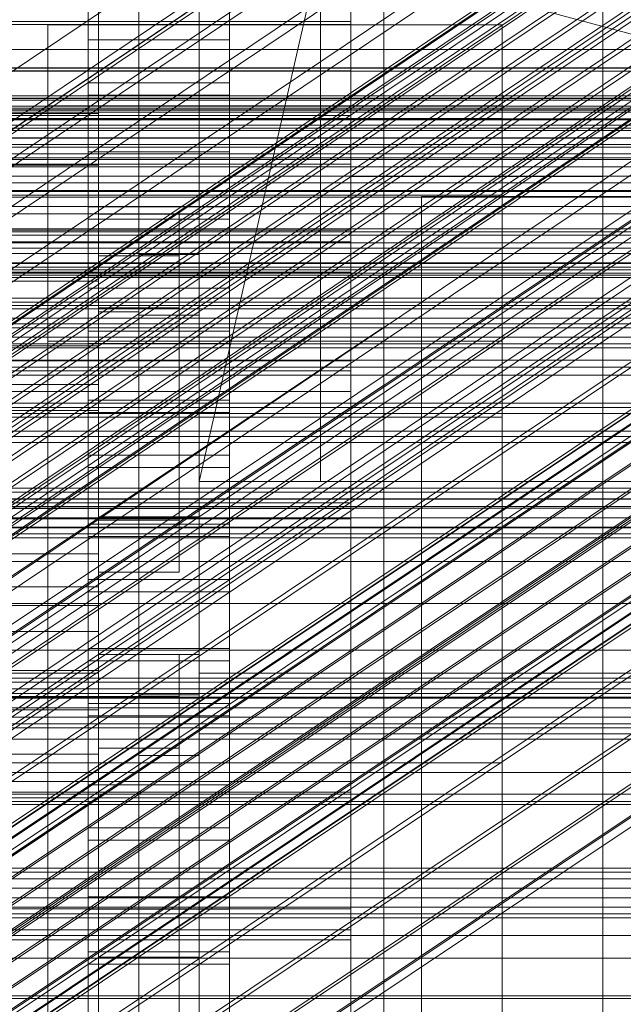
# Model space of a CAD drawing. Header units: millimetres. Extents: x -4395 to 65662, y -65530 to 6847.
# Tile 276 of 656: x 192 to 252, y -34523 to -34425. Entities that reach past the tile are written whole.
import ezdxf

# ---------------------------------------------------------------- set-up
doc = ezdxf.new("R2010")
doc.units = ezdxf.units.MM
for name, color, linetype, lineweight in [('COTAS_O', 1, 'Continuous', 0), ('COTAS_P', 1, 'Continuous', 0), ('frontal_briquetadora', 7, 'Continuous', 0), ('frontal_C01', 7, 'Continuous', 0), ('frontal_C02', 7, 'Continuous', 0), ('frontal_C03', 7, 'Continuous', 0), ('frontal_C04', 7, 'Continuous', 0), ('frontal_mezcladora', 7, 'Continuous', 0), ('frontal_secador', 7, 'Continuous', 0), ('frontal_tolva', 7, 'Continuous', 0)]:
    doc.layers.add(name, color=color, linetype=linetype, lineweight=lineweight)
doc.dimstyles.new('R19_100', dxfattribs={"dimtxt": 250, "dimasz": 150, "dimexe": 150, "dimexo": 80, "dimgap": 100, "dimtad": 1, "dimtih": 1, "dimtoh": 1, "dimdsep": 46, "dimcen": 0.09, "dimadec": 0, "dimazin": 0, "dimtfac": 1, "dimtdec": 4, "dimtofl": 0, "dimtmove": 0, "dimatfit": 3, "dimfxl": 1, "dimtolj": 1, "dimtzin": 0, "dimarcsym": 0})

# ---------------------------------------------------------------- blocks, each defined once
blk = doc.blocks.new('DIM_R33_44')
at = {"layer": 'COTAS_P'}
for p, q in [((-150, -32200), (550, -32200)), ((550, -32200), (505, -32350)), ((550, -34800), (550, -32200)), ((550, -32200), (595, -32350)), ((550, -34800), (505, -34650)), ((550, -34800), (595, -34650)), ((-150, -34800), (550, -34800))]:
    blk.add_line(p, q, dxfattribs=at)
blk.add_text('2600 P', height=250, rotation=90, dxfattribs=at).set_placement((450, -33500))
blk = doc.blocks.new('DIM_R33_47')
at = {"layer": 'COTAS_O'}
for p, q in [((-650, -34200), (-500, -34155)), ((650, -34200), (500, -34155)), ((-650, -34900), (-650, -34200)), ((-650, -34200), (650, -34200)), ((-650, -34200), (-500, -34245)), ((650, -34200), (500, -34245)), ((650, -34900), (650, -34200))]:
    blk.add_line(p, q, dxfattribs=at)
blk.add_text('1300 O', height=250, dxfattribs=at).set_placement((0, -34100))

msp = doc.modelspace()

# ---------------------------------------------------------------- linework, layer by layer
at = {"layer": 'frontal_briquetadora'}
for p, q in [((210, -34680), (210, -33820)), ((210, -34060), (210, -34490)), ((210, -34496), (210, -34060)), ((210, -34680), (210, -34260)), ((210, -34496), (210, -34260)), ((210, -34305), (210, -34471)), ((210, -34680), (210, -34305)), ((210, -34305), (210, -34496)), ((200, -34454.149), (200, -34410.477)), ((200, -34410.477), (200, -34448.619)), ((204, -34410.477), (204, -34454.149)), ((204, -34448.619), (204, -34410.477)), ((200, -34410.648), (200, -34429.115)), ((200, -34411.23), (200, -34429.686)), ((200, -34430.257), (200, -34411.813)), ((222, -34418.333), (210, -34471)), ((222, -34471), (222, -34418.333)), ((418, -34471), (222, -34418.333)), ((200, -34429.115), (200, -34447.187)), ((200, -34429.686), (200, -34447.745)), ((200, -34448.302), (200, -34430.257)), ((200, -34434.477), (-160, -34434.477)), ((200, -34478.149), (200, -34434.477)), ((200, -34439.62), (200, -34434.477)), ((200, -34441.272), (200, -34438.696)), ((200, -34438.696), (200, -34442.962)), ((-160, -34439.62), (200, -34439.62)), ((200, -34439.62), (200, -34483.291)), ((200, -34450.299), (200, -34441.272)), ((200, -34442.962), (200, -34453.421)), ((200, -34444.477), (208, -34444.477)), ((200, -34474.477), (200, -34444.477)), ((208, -34444.477), (210, -34444.477)), ((208, -34474.477), (208, -34444.477)), ((210, -34474.477), (210, -34444.477)), ((200, -34448.416), (200, -34444.991)), ((200, -34447.187), (200, -34464.816)), ((200, -34447.745), (200, -34465.36)), ((200, -34465.903), (200, -34448.302)), ((200, -34458.171), (200, -34448.416)), ((200, -34448.619), (200, -34492.29)), ((200, -34448.619), (204, -34448.619)), ((200, -34448.619), (200, -34474.822)), ((200, -34453.761), (200, -34448.619)), ((200, -34448.619), (208, -34448.619)), ((204, -34448.477), (210, -34448.477)), ((204, -34454.477), (204, -34448.477)), ((204, -34492.29), (204, -34448.619)), ((208, -34474.822), (208, -34448.619)), ((208, -34448.619), (208, -34453.761)), ((210, -34454.477), (210, -34448.477)), ((200, -34464.401), (200, -34450.299)), ((200, -34451.11), (-160, -34451.11)), ((200, -34453.453), (200, -34450.877)), ((200, -34450.877), (200, -34455.143)), ((200, -34483.291), (200, -34451.11)), ((200, -34457.538), (200, -34451.11)), ((200, -34453.421), (200, -34468.481)), ((200, -34462.48), (200, -34453.453)), ((200, -34479.964), (200, -34453.761)), ((208, -34453.761), (200, -34453.761)), ((200, -34674), (200, -34454.149)), ((200, -34454.149), (200, -34492.29)), ((204, -34454.149), (200, -34454.149)), ((204, -34454.149), (204, -34674)), ((204, -34492.29), (204, -34454.149)), ((204, -34454.477), (210, -34454.477)), ((208, -34453.761), (208, -34479.964)), ((200, -34455.143), (200, -34465.602)), ((-160, -34457.538), (200, -34457.538)), ((200, -34457.538), (200, -34489.719)), ((200, -34472.77), (200, -34458.171)), ((200, -34461.368), (-160, -34461.368)), ((200, -34489.719), (200, -34461.368)), ((200, -34463.94), (200, -34461.368)), ((200, -34476.582), (200, -34462.48)), ((-160, -34463.94), (200, -34463.94)), ((200, -34463.94), (200, -34492.29)), ((200, -34481.433), (200, -34464.401)), ((200, -34464.816), (200, -34481.959)), ((200, -34465.36), (200, -34482.486)), ((200, -34465.602), (200, -34480.662)), ((200, -34483.013), (200, -34465.903)), ((200, -34468.481), (200, -34485.849)), ((210, -34471), (222, -34471)), ((210, -34471), (430, -34471)), ((210, -34471), (210, -34680)), ((210, -34471), (210, -34496)), ((430, -34471), (222, -34471)), ((418, -34471), (222, -34471)), ((200, -34489.991), (200, -34472.77)), ((200, -34474.477), (208, -34474.477)), ((200, -34474.822), (200, -34479.964)), ((208, -34474.822), (200, -34474.822)), ((208, -34474.477), (210, -34474.477)), ((208, -34479.964), (208, -34474.822)), ((200, -34493.614), (200, -34476.582)), ((200, -34478.149), (-160, -34478.149)), ((200, -34698), (200, -34478.149)), ((200, -34483.291), (200, -34478.149)), ((208, -34479.964), (200, -34479.964)), ((200, -34480.662), (200, -34498.03)), ((-160, -34481.433), (200, -34481.433)), ((200, -34498.801), (200, -34481.433)), ((200, -34481.959), (200, -34498.57)), ((200, -34482.486), (200, -34499.08)), ((-160, -34483.291), (200, -34483.291)), ((200, -34499.589), (200, -34483.013)), ((200, -34483.291), (200, -34703.142)), ((200, -34691.652), (200, -34483.291)), ((200, -34489.719), (200, -34483.291)), ((-160, -34485.849), (200, -34485.849)), ((200, -34485.849), (200, -34502.881)), ((200, -34488.149), (208, -34488.149)), ((200, -34518.149), (200, -34488.149)), ((208, -34488.149), (210, -34488.149)), ((208, -34518.149), (208, -34488.149)), ((210, -34518.149), (210, -34488.149)), ((-160, -34489.719), (200, -34489.719)), ((-160, -34489.991), (200, -34489.991)), ((200, -34489.719), (200, -34698.08)), ((200, -34692.717), (200, -34489.719)), ((200, -34492.29), (200, -34489.719)), ((200, -34489.991), (200, -34507.212)), ((430, -34490), (210, -34490)), ((-160, -34492.29), (200, -34492.29)), ((200, -34492.29), (200, -34695.288)), ((200, -34492.29), (204, -34492.29)), ((200, -34492.29), (200, -34689.16)), ((200, -34497.432), (200, -34492.29)), ((200, -34492.29), (208, -34492.29)), ((204, -34492.149), (210, -34492.149)), ((204, -34498.149), (204, -34492.149)), ((204, -34695.288), (204, -34492.29)), ((208, -34689.16), (208, -34492.29)), ((208, -34492.29), (208, -34497.432)), ((210, -34498.149), (210, -34492.149)), ((-160, -34493.614), (200, -34493.614)), ((200, -34510.982), (200, -34493.614)), ((210, -34496), (430, -34496)), ((210, -34496), (210, -34680)), ((200, -34694.302), (200, -34497.432)), ((208, -34497.432), (200, -34497.432)), ((208, -34497.432), (208, -34694.302)), ((-160, -34498.03), (200, -34498.03)), ((200, -34498.03), (200, -34515.062)), ((204, -34498.149), (210, -34498.149)), ((200, -34498.57), (200, -34514.607)), ((200, -34513.861), (200, -34498.801)), ((200, -34499.08), (200, -34515.099)), ((200, -34515.589), (200, -34499.589)), ((200, -34502.881), (200, -34516.984)), ((200, -34507.212), (200, -34521.811)), ((200, -34526.043), (200, -34510.982)), ((200, -34524.321), (200, -34513.861)), ((200, -34514.607), (200, -34530.029)), ((200, -34515.062), (200, -34529.165)), ((200, -34515.099), (200, -34530.501)), ((200, -34530.972), (200, -34515.589)), ((200, -34516.984), (200, -34526.011)), ((200, -34518.149), (208, -34518.149)), ((208, -34518.149), (210, -34518.149)), ((200, -34521.811), (200, -34531.565))]:
    msp.add_line(p, q, dxfattribs=at)
at = {"layer": 'frontal_C01'}
for p, q in [((250, -35948.128), (250, -33252.594)), ((250, -33257.389), (250, -35952.922)), ((146.872, -34465.2), (331.181, -34341.33)), ((148.32, -34465.464), (332.629, -34341.595)), ((146.383, -34466.375), (330.692, -34342.506)), ((150.629, -34467.151), (334.938, -34343.281)), ((141.218, -34488.753), (355.017, -34345.064)), ((141.731, -34488.847), (355.53, -34345.158)), ((146.887, -34468.911), (331.197, -34345.041)), ((141.045, -34489.169), (354.844, -34345.481)), ((142.549, -34489.444), (356.348, -34345.756)), ((141.224, -34490.068), (355.022, -34346.379)), ((143.617, -34490.505), (357.415, -34346.817)), ((153.641, -34470.144), (337.95, -34346.275)), ((141.742, -34491.387), (355.541, -34347.698)), ((144.861, -34491.956), (358.659, -34348.268)), ((148.35, -34472.633), (332.659, -34348.764)), ((142.565, -34493.037), (356.363, -34349.348)), ((359.995, -34350.012), (146.196, -34493.7)), ((157.152, -34474.241), (341.461, -34350.372)), ((143.635, -34494.905), (357.434, -34351.216)), ((147.533, -34495.617), (361.332, -34351.928)), ((144.881, -34496.864), (358.68, -34353.176)), ((148.779, -34497.576), (362.578, -34353.887)), ((150.672, -34477.289), (334.981, -34353.42)), ((146.218, -34498.781), (360.017, -34355.092)), ((149.85, -34499.444), (363.648, -34355.756)), ((345.231, -34355.292), (160.922, -34479.161)), ((147.554, -34500.524), (361.352, -34356.836)), ((150.672, -34501.094), (364.471, -34357.405)), ((148.798, -34501.976), (362.596, -34358.287)), ((151.191, -34502.413), (364.989, -34358.724)), ((153.694, -34482.562), (338.003, -34358.692)), ((149.865, -34503.036), (363.664, -34359.348)), ((151.369, -34503.311), (365.168, -34359.623)), ((150.683, -34503.634), (364.482, -34359.946)), ((151.196, -34503.728), (364.995, -34360.039)), ((164.693, -34484.571), (349.002, -34360.701)), ((157.211, -34488.091), (341.52, -34364.222)), ((168.21, -34490.1), (352.519, -34366.23)), ((160.982, -34493.5), (345.291, -34369.631)), ((171.232, -34495.372), (355.541, -34371.503)), ((164.752, -34498.421), (349.061, -34374.551)), ((173.554, -34500.028), (357.863, -34376.159)), ((168.263, -34502.517), (352.572, -34378.648)), ((175.016, -34503.751), (359.326, -34379.882)), ((171.275, -34505.511), (355.584, -34381.642)), ((175.521, -34506.286), (359.83, -34382.417)), ((173.584, -34507.197), (357.893, -34383.328)), ((175.032, -34507.462), (359.341, -34383.593)), ((228.298, -34405.548), (130, -34471.612)), ((228.298, -34680.553), (228.298, -34405.548)), ((130, -34477.371), (228.298, -34411.307)), ((228.298, -34411.307), (228.298, -34686.312)), ((-550, -34442.24), (550, -34442.24)), ((550, -34446.24), (-550, -34446.24)), ((-550, -34518.24), (550, -34518.24)), ((-550, -34522.24), (550, -34522.24))]:
    msp.add_line(p, q, dxfattribs=at)
at = {"layer": 'frontal_C02'}
for p, q in [((250, -35767.183), (250, -32921.727)), ((250, -32926.497), (250, -35771.953)), ((228.298, -34455.696), (228.298, -34165.201)), ((228.298, -34170.932), (228.298, -34461.426)), ((146.872, -34514.939), (331.181, -34391.684)), ((148.32, -34515.097), (332.629, -34391.842)), ((146.383, -34516.222), (330.692, -34392.967)), ((150.629, -34516.684), (334.938, -34393.43)), ((141.045, -34538.902), (354.844, -34395.927)), ((141.218, -34538.448), (355.017, -34395.472)), ((141.731, -34538.504), (355.53, -34395.528)), ((146.887, -34518.858), (331.197, -34395.603)), ((141.224, -34539.836), (355.022, -34396.861)), ((142.549, -34539.066), (356.348, -34396.091)), ((153.641, -34519.593), (337.95, -34396.339)), ((143.617, -34540.097), (357.415, -34397.122)), ((141.742, -34541.186), (355.541, -34398.211)), ((144.861, -34541.526), (358.659, -34398.55)), ((142.565, -34542.86), (356.363, -34399.884)), ((148.35, -34522.667), (332.659, -34399.413)), ((359.995, -34400.28), (146.196, -34543.255)), ((157.152, -34523.626), (341.461, -34400.371)), ((143.635, -34544.743), (357.434, -34401.768)), ((147.533, -34545.168), (361.332, -34402.192)), ((144.881, -34546.708), (358.68, -34403.733)), ((148.779, -34547.132), (362.578, -34404.157)), ((150.672, -34527.39), (334.981, -34404.136)), ((146.218, -34548.62), (360.017, -34405.645)), ((345.231, -34405.252), (160.922, -34528.507)), ((149.85, -34549.016), (363.648, -34406.04)), ((147.554, -34550.35), (361.352, -34407.374)), ((150.672, -34550.689), (364.471, -34407.714)), ((148.798, -34551.779), (362.596, -34408.803)), ((151.191, -34552.039), (364.989, -34409.064)), ((153.694, -34532.706), (338.003, -34409.451)), ((149.865, -34552.809), (363.664, -34409.834)), ((150.683, -34553.372), (364.482, -34410.397)), ((151.196, -34553.428), (364.995, -34410.452)), ((151.369, -34552.973), (365.168, -34409.998)), ((164.693, -34533.904), (349.002, -34410.649)), ((157.211, -34538.251), (341.52, -34414.996)), ((168.21, -34539.449), (352.519, -34416.194)), ((160.982, -34543.648), (345.291, -34420.393)), ((171.232, -34544.764), (355.541, -34421.51)), ((164.752, -34548.529), (349.061, -34425.274)), ((173.554, -34549.488), (357.863, -34426.233)), ((-311.15, -34428.159), (311.15, -34428.159)), ((-311.15, -34429.956), (311.15, -34429.956)), ((168.263, -34552.561), (352.572, -34429.307)), ((175.016, -34553.297), (359.326, -34430.042)), ((-440, -34432.754), (440, -34432.754)), ((-440, -34432.965), (440, -34432.965)), ((171.275, -34555.471), (355.584, -34432.216)), ((175.521, -34555.933), (359.83, -34432.678)), ((-440, -34433.156), (440, -34433.156)), ((-440, -34433.775), (440, -34433.775)), ((173.584, -34557.058), (357.893, -34433.803)), ((175.032, -34557.216), (359.341, -34433.961)), ((-440, -34434.143), (440, -34434.143)), ((311.15, -34434.176), (-311.15, -34434.176)), ((-440, -34435.128), (440, -34435.128)), ((-440, -34435.648), (440, -34435.648)), ((-440, -34436.932), (440, -34436.932)), ((-311.15, -34436.18), (311.15, -34436.18)), ((-440, -34437.569), (440, -34437.569)), ((440, -34439.064), (-440, -34439.064)), ((-440, -34439.774), (440, -34439.774)), ((-311.15, -34440.709), (311.15, -34440.709)), ((-440, -34441.379), (440, -34441.379)), ((-440, -34442.114), (440, -34442.114)), ((-311.15, -34442.784), (311.15, -34442.784)), ((-440, -34443.719), (440, -34443.719)), ((-440, -34444.429), (440, -34444.429)), ((-440, -34445.925), (440, -34445.925)), ((-440, -34446.561), (440, -34446.561)), ((-311.15, -34447.313), (311.15, -34447.313)), ((-440, -34447.845), (440, -34447.845)), ((-440, -34448.365), (440, -34448.365)), ((-440, -34449.351), (440, -34449.351)), ((-311.15, -34449.317), (311.15, -34449.317)), ((-440, -34449.718), (440, -34449.718)), ((-440, -34450.338), (440, -34450.338)), ((-440, -34450.528), (440, -34450.528)), ((-440, -34450.739), (440, -34450.739)), ((-311.15, -34453.538), (311.15, -34453.538)), ((-311.15, -34455.334), (311.15, -34455.334)), ((228.298, -34455.696), (130, -34521.432)), ((228.298, -34746.19), (228.298, -34455.696)), ((228.298, -34455.696), (228.298, -34461.426)), ((-311.15, -34458.959), (311.15, -34458.959)), ((-311.15, -34460.426), (311.15, -34460.426)), ((130, -34527.162), (228.298, -34461.426)), ((228.298, -34461.426), (228.298, -34751.921)), ((-311.15, -34463.207), (311.15, -34463.207)), ((-311.15, -34464.244), (311.15, -34464.244)), ((-311.15, -34465.992), (311.15, -34465.992)), ((-311.15, -34466.529), (311.15, -34466.529)), ((-311.15, -34467.125), (311.15, -34467.125))]:
    msp.add_line(p, q, dxfattribs=at)
at = {"layer": 'frontal_C03'}
for p, q in [((1270, -34433.968), (-1230, -34433.968)), ((1270, -34434.354), (-1230, -34434.354)), ((1270, -34435.021), (-1230, -34435.021)), ((-1230, -34435.953), (1270, -34435.953)), ((1270, -34436.895), (-1230, -34436.895)), ((1270, -34437.827), (-1230, -34437.827)), ((1270, -34438.493), (-1230, -34438.493)), ((1270, -34438.879), (-1230, -34438.879)), ((1270, -34452.809), (-1230, -34452.809)), ((1270, -34453.195), (-1230, -34453.195)), ((1270, -34453.862), (-1230, -34453.862)), ((-1230, -34454.794), (1270, -34454.794)), ((1270, -34455.736), (-1230, -34455.736)), ((1270, -34456.668), (-1230, -34456.668)), ((1270, -34457.334), (-1230, -34457.334)), ((1270, -34457.72), (-1230, -34457.72)), ((-1500, -34459.645), (1540, -34459.645)), ((1540, -34463.645), (-1500, -34463.645)), ((1270, -34471.65), (-1230, -34471.65)), ((1270, -34472.036), (-1230, -34472.036)), ((1270, -34472.703), (-1230, -34472.703)), ((-1230, -34473.635), (1270, -34473.635)), ((1270, -34474.577), (-1230, -34474.577)), ((1270, -34475.509), (-1230, -34475.509)), ((1270, -34476.175), (-1230, -34476.175)), ((1270, -34476.561), (-1230, -34476.561)), ((1270, -34490.491), (-1230, -34490.491)), ((1270, -34490.877), (-1230, -34490.877)), ((1270, -34491.544), (-1230, -34491.544)), ((-1230, -34492.476), (1270, -34492.476)), ((1270, -34493.418), (-1230, -34493.418)), ((1270, -34494.35), (-1230, -34494.35)), ((1270, -34495.016), (-1230, -34495.016)), ((1270, -34495.402), (-1230, -34495.402)), ((1270, -34509.332), (-1230, -34509.332)), ((1270, -34509.718), (-1230, -34509.718)), ((1270, -34510.385), (-1230, -34510.385)), ((-1230, -34511.317), (1270, -34511.317)), ((1270, -34512.259), (-1230, -34512.259)), ((1270, -34513.191), (-1230, -34513.191)), ((1270, -34513.857), (-1230, -34513.857)), ((1270, -34514.243), (-1230, -34514.243))]:
    msp.add_line(p, q, dxfattribs=at)
at = {"layer": 'frontal_C04'}
for p, q in [((199, -34395.735), (199, -34431.443)), ((213, -34431.443), (213, -34395.735)), ((199, -34438.284), (199, -34402.575)), ((213, -34402.575), (213, -34438.284)), ((199, -34408.048), (199, -34443.756)), ((213, -34443.756), (213, -34408.048)), ((225, -34411.606), (225, -35487.488)), ((199, -34450.596), (199, -34414.888)), ((213, -34414.888), (213, -34450.596)), ((225, -34417.244), (225, -35493.126)), ((225, -34425.672), (225, -34417.573)), ((225, -34425.361), (225, -34418.43)), ((199, -34420.36), (199, -34456.069)), ((199, -34427.201), (199, -34420.36)), ((213, -34456.069), (213, -34420.36)), ((213, -34420.36), (213, -34427.201)), ((225, -34430.268), (225, -34422.769)), ((225, -34425.361), (-225, -34425.361)), ((-225, -34425.672), (225, -34425.672)), ((225, -34434.688), (225, -34425.361)), ((225, -34425.672), (225, -34430.268)), ((225, -34435.655), (225, -34425.672)), ((199, -34427.201), (213, -34427.201)), ((199, -34462.909), (199, -34427.201)), ((213, -34427.201), (213, -34462.909)), ((225, -34430.268), (-225, -34430.268)), ((225, -34439.512), (225, -34430.268)), ((199, -34431.443), (213, -34431.443)), ((199, -34431.443), (199, -34438.284)), ((213, -34431.443), (213, -34438.284)), ((213, -34432.673), (199, -34432.673)), ((199, -34432.673), (199, -34468.381)), ((199, -34439.513), (199, -34432.673)), ((213, -34468.381), (213, -34432.673)), ((213, -34432.673), (213, -34439.513)), ((225, -34434.688), (-225, -34434.688)), ((225, -34446.053), (225, -34434.688)), ((-225, -34435.655), (225, -34435.655)), ((225, -34435.655), (225, -34439.512)), ((225, -34447.221), (225, -34435.655)), ((213, -34438.284), (199, -34438.284)), ((225, -34439.512), (-225, -34439.512)), ((199, -34439.513), (213, -34439.513)), ((199, -34475.222), (199, -34439.513)), ((213, -34439.513), (213, -34475.222)), ((225, -34450.221), (225, -34439.512)), ((250, -34440.737), (225, -34440.737)), ((225, -34440.737), (225, -34605.183)), ((225, -35516.618), (225, -34440.737)), ((250, -34605.183), (250, -34440.737)), ((250, -34440.737), (250, -35516.618)), ((232, -34442.721), (268, -34442.721)), ((232, -34532.721), (232, -34442.721)), ((199, -34443.756), (213, -34443.756)), ((199, -34443.756), (199, -34450.596)), ((213, -34443.756), (213, -34450.596)), ((213, -34444.986), (199, -34444.986)), ((199, -34444.986), (199, -34480.694)), ((199, -34451.826), (199, -34444.986)), ((213, -34480.694), (213, -34444.986)), ((213, -34444.986), (213, -34451.826)), ((225, -34446.053), (-225, -34446.053)), ((225, -34459.02), (225, -34446.053)), ((-225, -34447.221), (225, -34447.221)), ((225, -34447.221), (225, -34450.221)), ((225, -34460.018), (225, -34447.221)), ((225, -34450.221), (-225, -34450.221)), ((213, -34450.596), (199, -34450.596)), ((225, -34462.07), (225, -34450.221)), ((199, -34451.826), (213, -34451.826)), ((199, -34487.535), (199, -34451.826)), ((213, -34451.826), (213, -34487.535)), ((199, -34456.069), (213, -34456.069)), ((199, -34456.069), (199, -34462.909)), ((213, -34456.069), (213, -34462.909)), ((213, -34457.299), (199, -34457.299)), ((199, -34457.299), (199, -34493.007)), ((199, -34464.139), (199, -34457.299)), ((213, -34493.007), (213, -34457.299)), ((213, -34457.299), (213, -34464.139)), ((225, -34459.02), (-225, -34459.02)), ((225, -34473.089), (225, -34459.02)), ((-225, -34460.018), (225, -34460.018)), ((225, -34460.018), (225, -34462.07)), ((225, -34473.656), (225, -34460.018)), ((225, -34462.07), (-225, -34462.07)), ((225, -34474.698), (225, -34462.07)), ((213, -34462.909), (199, -34462.909)), ((199, -34464.139), (213, -34464.139)), ((199, -34499.847), (199, -34464.139)), ((213, -34464.139), (213, -34499.847)), ((199, -34468.381), (213, -34468.381)), ((199, -34468.381), (199, -34475.222)), ((213, -34468.381), (213, -34475.222)), ((213, -34469.611), (199, -34469.611)), ((199, -34469.611), (199, -34505.32)), ((199, -34476.452), (199, -34469.611)), ((213, -34505.32), (213, -34469.611)), ((213, -34469.611), (213, -34476.452)), ((314, -34472.721), (-284, -34472.721)), ((225, -34473.089), (-225, -34473.089)), ((225, -34487.721), (225, -34473.089)), ((314, -34473.455), (-284, -34473.455)), ((-225, -34473.656), (225, -34473.656)), ((225, -34473.656), (225, -34474.698)), ((225, -34487.721), (225, -34473.656)), ((225, -34474.698), (-225, -34474.698)), ((225, -34487.721), (225, -34474.698)), ((314, -34475.586), (-284, -34475.586)), ((213, -34475.222), (199, -34475.222)), ((199, -34476.452), (213, -34476.452)), ((199, -34512.16), (199, -34476.452)), ((213, -34476.452), (213, -34512.16)), ((314, -34478.904), (-284, -34478.904)), ((199, -34480.694), (213, -34480.694)), ((199, -34480.694), (199, -34487.535)), ((213, -34480.694), (213, -34487.535)), ((213, -34481.924), (199, -34481.924)), ((199, -34481.924), (199, -34517.632)), ((199, -34488.764), (199, -34481.924)), ((213, -34517.632), (213, -34481.924)), ((213, -34481.924), (213, -34488.764)), ((314, -34483.086), (-284, -34483.086)), ((-284, -34487.721), (314, -34487.721)), ((-225, -34487.721), (225, -34487.721)), ((213, -34487.535), (199, -34487.535)), ((225, -34502.353), (225, -34487.721)), ((225, -34501.787), (225, -34487.721)), ((225, -34500.745), (225, -34487.721)), ((199, -34488.764), (213, -34488.764)), ((199, -34524.473), (199, -34488.764)), ((213, -34488.764), (213, -34524.473)), ((314, -34492.356), (-284, -34492.356)), ((199, -34493.007), (213, -34493.007)), ((199, -34493.007), (199, -34499.847)), ((213, -34493.007), (213, -34499.847)), ((213, -34494.237), (199, -34494.237)), ((199, -34494.237), (199, -34529.945)), ((199, -34501.077), (199, -34494.237)), ((213, -34529.945), (213, -34494.237)), ((213, -34494.237), (213, -34501.077)), ((314, -34496.538), (-284, -34496.538)), ((314, -34499.856), (-284, -34499.856)), ((213, -34499.847), (199, -34499.847)), ((225, -34500.745), (-225, -34500.745)), ((199, -34501.077), (213, -34501.077)), ((199, -34536.785), (199, -34501.077)), ((213, -34501.077), (213, -34536.785)), ((225, -34501.787), (225, -34500.745)), ((225, -34513.373), (225, -34500.745)), ((314, -34501.987), (-284, -34501.987)), ((-225, -34501.787), (225, -34501.787)), ((225, -34502.353), (-225, -34502.353)), ((225, -34515.425), (225, -34501.787)), ((225, -34502.353), (225, -34516.422)), ((314, -34502.721), (-284, -34502.721)), ((199, -34505.32), (213, -34505.32)), ((199, -34505.32), (199, -34512.16)), ((213, -34505.32), (213, -34512.16)), ((213, -34506.549), (199, -34506.549)), ((199, -34506.549), (199, -34542.258)), ((199, -34513.39), (199, -34506.549)), ((213, -34542.258), (213, -34506.549)), ((213, -34506.549), (213, -34513.39)), ((213, -34512.16), (199, -34512.16)), ((225, -34513.373), (-225, -34513.373)), ((199, -34513.39), (213, -34513.39)), ((199, -34549.098), (199, -34513.39)), ((213, -34513.39), (213, -34549.098)), ((225, -34515.425), (225, -34513.373)), ((225, -34525.221), (225, -34513.373)), ((-225, -34515.425), (225, -34515.425)), ((225, -34528.221), (225, -34515.425)), ((225, -34516.422), (-225, -34516.422)), ((225, -34516.422), (225, -34529.389)), ((199, -34517.632), (213, -34517.632)), ((199, -34517.632), (199, -34524.473)), ((213, -34517.632), (213, -34524.473)), ((213, -34518.862), (199, -34518.862)), ((199, -34518.862), (199, -34554.57)), ((199, -34525.703), (199, -34518.862)), ((213, -34554.57), (213, -34518.862)), ((213, -34518.862), (213, -34525.703))]:
    msp.add_line(p, q, dxfattribs=at)
at = {"layer": 'frontal_mezcladora'}
for p, q in [((195, -34433.741), (195, -34425.7)), ((195, -34425.7), (240, -34425.7)), ((240, -34433.741), (240, -34425.7)), ((195, -34457.079), (195, -34433.741)), ((195, -34433.741), (240, -34433.741)), ((240, -34457.079), (240, -34433.741)), ((-420, -34435), (240, -34435)), ((240, -34442.586), (240, -34435)), ((-420, -34442.586), (240, -34442.586)), ((240, -34464.602), (240, -34442.586)), ((-280, -34450), (280, -34450)), ((160, -34450), (240, -34450)), ((240, -34535), (240, -34450)), ((195, -34493.427), (195, -34457.079)), ((195, -34457.079), (240, -34457.079)), ((240, -34493.427), (240, -34457.079)), ((-420, -34464.602), (240, -34464.602)), ((240, -34498.893), (240, -34464.602)), ((195, -34539.229), (195, -34493.427)), ((195, -34493.427), (240, -34493.427)), ((240, -34539.229), (240, -34493.427)), ((-420, -34498.893), (240, -34498.893)), ((240, -34542.102), (240, -34498.893))]:
    msp.add_line(p, q, dxfattribs=at)
at = {"layer": 'frontal_secador'}
for p, q in [((1250, -34430.291), (-1250, -34430.291)), ((1250, -34433), (-1250, -34433)), ((-1250, -34516), (1250, -34516)), ((-1250, -34522), (1250, -34522))]:
    msp.add_line(p, q, dxfattribs=at)
at = {"layer": 'frontal_tolva'}
for p, q in [((-660, -34430), (660, -34430)), ((-1821.5, -34492), (1821.5, -34492)), ((-1821.5, -34503), (1821.5, -34503))]:
    msp.add_line(p, q, dxfattribs=at)

# ---------------------------------------------------------------- dimensions: what is measured, and where the dimension line sits
at = {"layer": 'COTAS_O'}
dim = msp.add_aligned_dim(p1=(-650, -34900), p2=(650, -34900), distance=700, text='<> O', dimstyle='R19_100', dxfattribs=at)
dim.commit()
dim.dimension.update_dxf_attribs({"geometry": 'DIM_R33_47', "text_midpoint": (0, -34200)})
at = {"layer": 'COTAS_P'}
dim = msp.add_aligned_dim(p1=(-150, -34800), p2=(-150, -32200), distance=-700, text='<> P', dimstyle='R19_100', dxfattribs=at)
dim.commit()
dim.dimension.update_dxf_attribs({"geometry": 'DIM_R33_44', "text_midpoint": (550, -33500)})

doc.saveas('drawing.dxf')
